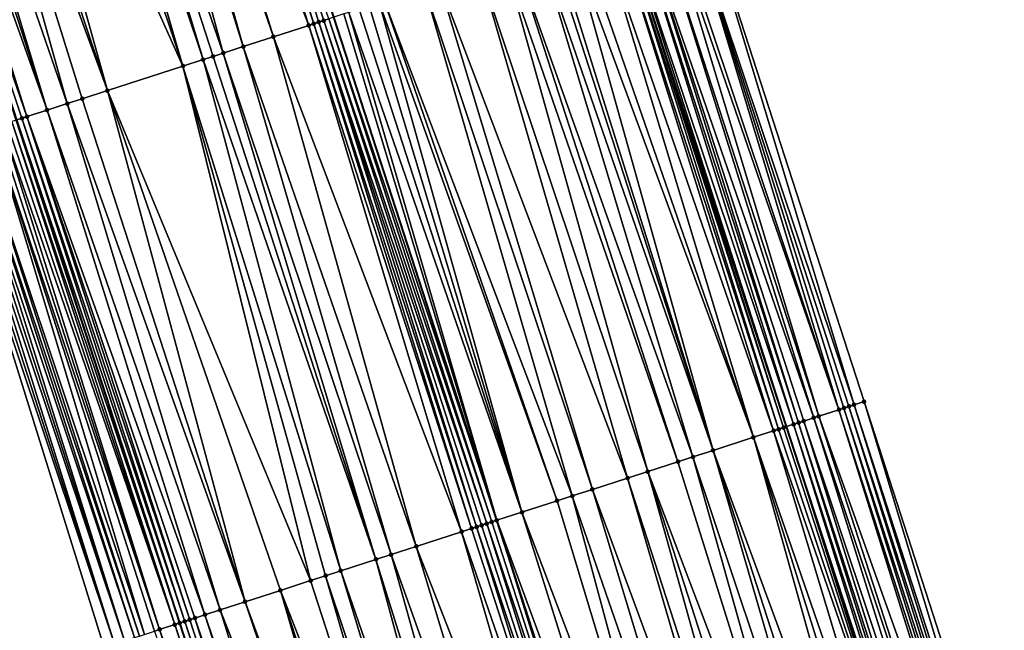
# Model space of a CAD drawing. Header units: feet. Extents: x 2004186 to 2014793, y 836912 to 864902.
# Tile 829 of 974: x 2004625 to 2004662, y 858693 to 858717. Entities that reach past the tile are written whole.
import ezdxf

# ---------------------------------------------------------------- set-up
doc = ezdxf.new("R2010")
doc.units = ezdxf.units.FT
doc.header["$LTSCALE"] = 100
doc.header["$MEASUREMENT"] = 0
for name, color, linetype, lineweight in [('EP_Travel Lane', 5, 'Continuous', 40), ('GPL_Skip Line', 2, 'Continuous', 40), ('Road Shots', 4, 'Continuous', 200), ('Road X-Section', 30, 'Continuous', 13)]:
    doc.layers.add(name, color=color, linetype=linetype, lineweight=lineweight)
doc.layers.add('I-77 SB_MM21-27-Surface-Border', color=7, linetype='Continuous')
doc.layers.add('I-77 SB_MM21-27-Surface-TIN', color=7, linetype='Continuous')

msp = doc.modelspace()

# ---------------------------------------------------------------- linework, layer by layer
at = {"layer": 'EP_Travel Lane'}
for points in [[(2004709.61771611, 858529.906138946, 453.9623807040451), (2004703.471648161, 858548.9372672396, 453.7572828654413), (2004697.325488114, 858567.9686807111, 453.5816978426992), (2004691.179382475, 858586.9999257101, 453.3886868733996), (2004685.033347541, 858606.030951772, 453.1730164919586), (2004678.887321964, 858625.0619488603, 452.954324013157), (2004672.739159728, 858644.0960422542, 452.7560016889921), (2004666.564572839, 858663.1181943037, 452.575067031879), (2004660.390050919, 858682.140146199, 452.3727517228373), (2004654.215562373, 858701.1619952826, 452.1594480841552), (2004648.040919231, 858720.184320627, 451.9970064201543), (2004641.866332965, 858739.2064707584, 451.8158617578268), (2004635.69182761, 858758.228371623, 451.6081030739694), (2004629.517263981, 858777.2504520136, 451.4194967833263), (2004623.342828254, 858796.2721383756, 451.1888358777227), (2004617.196456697, 858815.3040209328, 451.0106820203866), (2004611.05073845, 858834.3353177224, 450.809887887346), (2004604.904946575, 858853.3668425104, 450.6313868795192)], [(2004680.48499716, 858541.5044256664, 453.7725966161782), (2004674.345778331, 858560.5378926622, 453.5791291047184), (2004668.2065859, 858579.5712778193, 453.3771737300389), (2004662.067361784, 858598.6047612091, 453.1853802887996), (2004655.928195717, 858617.6380646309, 452.9749825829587), (2004649.788871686, 858636.6676614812, 452.7713771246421), (2004643.615382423, 858655.6900718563, 452.5810532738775), (2004637.441890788, 858674.7124895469, 452.391521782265), (2004631.268425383, 858693.7348264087, 452.1933727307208), (2004625.094902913, 858712.7573391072, 452.0139840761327), (2004618.921462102, 858731.7796001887, 451.807726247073), (2004612.748018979, 858750.801868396, 451.6022291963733), (2004606.574512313, 858769.8243323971, 451.4176535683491), (2004600.401065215, 858788.8466128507, 451.2134640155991), (2004594.241941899, 858807.8726074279, 451.0178052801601), (2004588.082730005, 858826.8995207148, 450.8157096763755), (2004581.923465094, 858845.9265977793, 450.6296128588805)]]:
    msp.add_polyline3d(points, dxfattribs=at)
at = {"layer": 'GPL_Skip Line'}
msp.add_polyline3d([(2004698.653611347, 858526.3630178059, 454.1734319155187), (2004692.500391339, 858545.3919193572, 453.9763916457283), (2004686.347115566, 858564.4209933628, 453.7972067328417), (2004680.193896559, 858583.4498918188, 453.5998459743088), (2004674.040709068, 858602.47869281, 453.3923940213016), (2004667.887527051, 858621.5074768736, 453.1831894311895), (2004661.734111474, 858640.5363083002, 452.9855262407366), (2004655.575425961, 858659.563413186, 452.7858262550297), (2004649.416711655, 858678.5906070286, 452.595621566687), (2004643.25799972, 858697.6177935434, 452.4046346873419), (2004637.09926841, 858716.6450399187, 452.2200373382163), (2004630.94057194, 858735.672178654, 452.0239504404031), (2004624.781926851, 858754.6991586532, 451.8109200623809), (2004618.623234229, 858773.726285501, 451.613564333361), (2004612.464550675, 858792.7533843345, 451.4132183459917), (2004606.304704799, 858811.7800683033, 451.2086817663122), (2004600.144751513, 858830.8070277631, 451.0318982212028), (2004593.984853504, 858849.8338164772, 450.8384232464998)], dxfattribs=at)
at = {"layer": 'I-77 SB_MM21-27-Surface-Border', "color": 3, "linetype": 'ByBlock', "lineweight": -2}
for points in [[(2004607.305443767, 858854.142167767, 450.4692363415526), (2004612.704133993, 858834.8692839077, 450.6932272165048), (2004618.864052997, 858815.8424303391, 450.880374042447), (2004625.02409527, 858796.815138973, 451.0737429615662), (2004631.75367445, 858777.9726429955, 451.256265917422), (2004638.293041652, 858759.0683452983, 451.4162005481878), (2004644.832429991, 858740.1639822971, 451.5691456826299), (2004650.991186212, 858721.1366589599, 451.7455215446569), (2004657.149925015, 858702.1093894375, 451.9276471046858), (2004663.308614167, 858683.0822733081, 452.1261611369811), (2004669.657585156, 858664.1167430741, 452.3242309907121), (2004675.625982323, 858645.0280724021, 452.5264942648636), (2004681.780788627, 858625.9949378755, 452.7061495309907), (2004687.933923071, 858606.9663009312, 452.9306012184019), (2004693.706398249, 858587.8147877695, 453.1751260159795), (2004699.669277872, 858568.7244813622, 453.3856539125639), (2004705.441837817, 858549.5727060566, 453.6030630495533), (2004711.785404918, 858530.6051886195, 453.7844621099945)], [(2004678.990061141, 858541.0203080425, 453.7058179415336), (2004674.168733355, 858560.4805603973, 453.571379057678), (2004666.112750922, 858578.8934297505, 453.303891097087), (2004659.579012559, 858597.7990193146, 453.0818200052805), (2004653.425856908, 858616.8277218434, 452.8641889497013), (2004646.893223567, 858635.7292243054, 452.6578542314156), (2004640.734521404, 858654.7563806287, 452.4636306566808), (2004634.575778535, 858673.7836627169, 452.2828453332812), (2004628.417070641, 858692.8108367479, 452.0905411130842), (2004622.448609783, 858711.8997041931, 451.9092669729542), (2004616.670476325, 858731.0500167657, 451.7125314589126), (2004610.702076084, 858750.1386969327, 451.5112617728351), (2004605.494637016, 858769.4742340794, 451.363091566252), (2004599.417987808, 858788.5278994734, 451.1640647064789), (2004592.842570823, 858807.4189670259, 450.9650828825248), (2004587.587272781, 858826.7388912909, 450.795730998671), (2004581.807851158, 858845.8891214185, 450.6254984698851)]]:
    msp.add_polyline3d(points, dxfattribs=at)
at = {"layer": 'I-77 SB_MM21-27-Surface-TIN', "color": 128, "linetype": 'ByBlock', "lineweight": -2}
for points in [[(2004630.369749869, 858735.4873485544, 452.0175112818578), (2004629.989189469, 858735.3641666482, 452.0172917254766), (2004636.338150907, 858716.3986659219, 452.2185114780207)], [(2004630.369749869, 858735.4873485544, 452.0175112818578), (2004636.718716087, 858716.521833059, 452.2171544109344), (2004636.908987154, 858716.5834522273, 452.2202758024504)], [(2004630.369749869, 858735.4873485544, 452.0175112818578), (2004636.528438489, 858716.4602340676, 452.2161867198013), (2004636.718716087, 858716.521833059, 452.2171544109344)], [(2004630.369749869, 858735.4873485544, 452.0175112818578), (2004636.338150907, 858716.3986659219, 452.2185114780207), (2004636.528438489, 858716.4602340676, 452.2161867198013)], [(2004628.847554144, 858734.9944792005, 452.0015048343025), (2004628.27674252, 858734.8096168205, 451.9916200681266), (2004634.815952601, 858715.9058045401, 452.2033567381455)], [(2004629.989189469, 858735.3641666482, 452.0172917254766), (2004628.847554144, 858734.9944792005, 452.0015048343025), (2004636.147870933, 858716.3370742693, 452.218327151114)], [(2004628.847554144, 858734.9944792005, 452.0015048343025), (2004634.815952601, 858715.9058045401, 452.2033567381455), (2004636.147870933, 858716.3370742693, 452.218327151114)], [(2004629.989189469, 858735.3641666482, 452.0172917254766), (2004636.147870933, 858716.3370742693, 452.218327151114), (2004636.338150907, 858716.3986659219, 452.2185114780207)], [(2004627.705922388, 858734.6247807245, 451.9845408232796), (2004626.374037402, 858734.1934079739, 451.958573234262), (2004632.913255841, 858715.289569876, 452.1675550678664)], [(2004628.27674252, 858734.8096168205, 451.9916200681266), (2004627.705922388, 858734.6247807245, 451.9845408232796), (2004633.67433335, 858715.5360674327, 452.1822697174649)], [(2004627.705922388, 858734.6247807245, 451.9845408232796), (2004632.913255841, 858715.289569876, 452.1675550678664), (2004633.67433335, 858715.5360674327, 452.1822697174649)], [(2004628.27674252, 858734.8096168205, 451.9916200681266), (2004633.67433335, 858715.5360674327, 452.1822697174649), (2004634.815952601, 858715.9058045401, 452.2033567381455)], [(2004625.803211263, 858734.0085904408, 451.9534754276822), (2004625.042120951, 858733.7621324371, 451.942982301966), (2004631.391074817, 858714.7966551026, 452.1467012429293)], [(2004626.374037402, 858734.1934079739, 451.958573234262), (2004625.803211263, 858734.0085904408, 451.9534754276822), (2004632.152164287, 858715.0431157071, 452.1574716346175)], [(2004625.803211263, 858734.0085904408, 451.9534754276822), (2004631.391074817, 858714.7966551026, 452.1467012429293), (2004632.152164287, 858715.0431157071, 452.1574716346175)], [(2004626.374037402, 858734.1934079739, 451.958573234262), (2004632.532706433, 858715.1663540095, 452.1637107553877), (2004632.913255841, 858715.289569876, 452.1675550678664)], [(2004626.374037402, 858734.1934079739, 451.958573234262), (2004632.152164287, 858715.0431157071, 452.1574716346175), (2004632.532706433, 858715.1663540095, 452.1637107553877)], [(2004625.042120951, 858733.7621324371, 451.942982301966), (2004623.139430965, 858733.1458768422, 451.9049455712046), (2004631.391074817, 858714.7966551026, 452.1467012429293)], [(2004623.139430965, 858733.1458768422, 451.9049455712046), (2004622.188069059, 858732.8378012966, 451.8915045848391), (2004628.537002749, 858713.8723862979, 452.1018786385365)], [(2004623.139430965, 858733.1458768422, 451.9049455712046), (2004628.537002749, 858713.8723862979, 452.1018786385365), (2004631.391074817, 858714.7966551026, 452.1467012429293)], [(2004622.188069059, 858732.8378012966, 451.8915045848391), (2004621.617266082, 858732.6529122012, 451.8787681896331), (2004628.537002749, 858713.8723862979, 452.1018786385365)], [(2004621.617266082, 858732.6529122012, 451.8787681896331), (2004620.475622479, 858732.2832503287, 451.8657111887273), (2004627.014818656, 858713.3794810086, 452.082037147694)], [(2004621.617266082, 858732.6529122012, 451.8787681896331), (2004627.585644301, 858713.5643000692, 452.087297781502), (2004628.537002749, 858713.8723862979, 452.1018786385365)], [(2004621.617266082, 858732.6529122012, 451.8787681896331), (2004627.014818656, 858713.3794810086, 452.082037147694), (2004627.585644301, 858713.5643000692, 452.087297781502)], [(2004620.095087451, 858732.1599900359, 451.8571246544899), (2004619.524307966, 858731.975028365, 451.8366415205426), (2004626.253734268, 858713.1330046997, 452.0695905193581)], [(2004620.475622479, 858732.2832503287, 451.8657111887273), (2004620.095087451, 858732.1599900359, 451.8571246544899), (2004626.253734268, 858713.1330046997, 452.0695905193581)], [(2004620.475622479, 858732.2832503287, 451.8657111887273), (2004626.253734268, 858713.1330046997, 452.0695905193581), (2004627.014818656, 858713.3794810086, 452.082037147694)], [(2004619.524307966, 858731.975028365, 451.8366415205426), (2004618.953549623, 858731.790001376, 451.8091862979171), (2004625.492695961, 858712.8863860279, 452.0419479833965)], [(2004618.953549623, 858731.790001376, 451.8091862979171), (2004625.302448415, 858712.8246941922, 452.0310700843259), (2004625.492695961, 858712.8863860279, 452.0419479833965)], [(2004618.953549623, 858731.790001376, 451.8091862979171), (2004625.112216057, 858712.7629554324, 452.0151834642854), (2004625.302448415, 858712.8246941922, 452.0310700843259)], [(2004619.524307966, 858731.975028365, 451.8366415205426), (2004625.492695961, 858712.8863860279, 452.0419479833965), (2004626.253734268, 858713.1330046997, 452.0695905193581)], [(2004650.420209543, 858720.9523064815, 451.7900640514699), (2004649.849242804, 858720.7679233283, 451.8313323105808), (2004656.198371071, 858701.8019071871, 451.9775351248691)], [(2004650.991186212, 858721.1366589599, 451.7455215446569), (2004650.420209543, 858720.9523064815, 451.7900640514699), (2004656.769272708, 858701.9864914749, 451.9577359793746)], [(2004650.420209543, 858720.9523064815, 451.7900640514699), (2004656.578972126, 858701.9249634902, 451.9643475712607), (2004656.769272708, 858701.9864914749, 451.9577359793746)], [(2004650.420209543, 858720.9523064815, 451.7900640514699), (2004656.388692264, 858701.8633714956, 451.9641266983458), (2004656.578972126, 858701.9249634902, 451.9643475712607)], [(2004650.420209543, 858720.9523064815, 451.7900640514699), (2004656.198371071, 858701.8019071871, 451.9775351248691), (2004656.388692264, 858701.8633714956, 451.9641266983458)], [(2004650.991186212, 858721.1366589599, 451.7455215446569), (2004656.769272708, 858701.9864914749, 451.9577359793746), (2004657.149925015, 858702.1093894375, 451.9276471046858)], [(2004649.278222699, 858720.5837050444, 451.8901987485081), (2004648.707209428, 858720.3994656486, 451.9468117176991), (2004655.24673177, 858701.494688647, 452.0555716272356)], [(2004649.658911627, 858720.7064898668, 451.8480332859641), (2004649.278222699, 858720.5837050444, 451.8901987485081), (2004655.437068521, 858701.5561048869, 452.0370323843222)], [(2004649.278222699, 858720.5837050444, 451.8901987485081), (2004655.24673177, 858701.494688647, 452.0555716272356), (2004655.437068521, 858701.5561048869, 452.0370323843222)], [(2004649.849242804, 858720.7679233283, 451.8313323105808), (2004649.658911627, 858720.7064898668, 451.8480332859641), (2004656.198371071, 858701.8019071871, 451.9775351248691)], [(2004649.658911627, 858720.7064898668, 451.8480332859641), (2004655.437068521, 858701.5561048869, 452.0370323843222), (2004656.198371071, 858701.8019071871, 451.9775351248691)], [(2004647.94590887, 858720.1536571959, 452.0056521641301), (2004647.755589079, 858720.0921885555, 452.0185981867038), (2004653.914392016, 858701.0647208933, 452.1795745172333)], [(2004647.94590887, 858720.1536571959, 452.0056521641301), (2004654.104702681, 858701.1262177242, 452.1696375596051), (2004648.040919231, 858720.184320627, 451.9970064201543)], [(2004647.94590887, 858720.1536571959, 452.0056521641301), (2004653.914392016, 858701.0647208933, 452.1795745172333), (2004654.104702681, 858701.1262177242, 452.1696375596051)], [(2004648.136241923, 858720.2150848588, 451.9883322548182), (2004648.040919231, 858720.184320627, 451.9970064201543), (2004654.215562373, 858701.1619952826, 452.1594480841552)], [(2004654.104702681, 858701.1262177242, 452.1696375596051), (2004654.215562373, 858701.1619952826, 452.1594480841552), (2004648.040919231, 858720.184320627, 451.9970064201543)], [(2004648.516880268, 858720.3380259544, 451.9628474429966), (2004648.136241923, 858720.2150848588, 451.9883322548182), (2004654.485369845, 858701.2490697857, 452.1346492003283)], [(2004648.136241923, 858720.2150848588, 451.9883322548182), (2004654.215562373, 858701.1619952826, 452.1594480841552), (2004654.485369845, 858701.2490697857, 452.1346492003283)], [(2004648.707209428, 858720.3994656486, 451.9468117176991), (2004648.516880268, 858720.3380259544, 451.9628474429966), (2004654.675691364, 858701.3105330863, 452.1211332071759)], [(2004648.516880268, 858720.3380259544, 451.9628474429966), (2004654.485369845, 858701.2490697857, 452.1346492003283), (2004654.675691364, 858701.3105330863, 452.1211332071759)], [(2004648.707209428, 858720.3994656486, 451.9468117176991), (2004654.86602881, 858701.3719471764, 452.1023644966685), (2004655.24673177, 858701.494688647, 452.0555716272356)], [(2004648.707209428, 858720.3994656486, 451.9468117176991), (2004654.675691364, 858701.3105330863, 452.1211332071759), (2004654.86602881, 858701.3719471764, 452.1023644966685)], [(2004647.184686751, 858719.907606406, 452.0386255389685), (2004646.423506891, 858719.6614250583, 452.0576631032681), (2004652.962897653, 858700.757054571, 452.2098146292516)], [(2004647.755589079, 858720.0921885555, 452.0185981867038), (2004647.184686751, 858719.907606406, 452.0386255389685), (2004653.724088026, 858701.0032034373, 452.1873099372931)], [(2004647.184686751, 858719.907606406, 452.0386255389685), (2004652.962897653, 858700.757054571, 452.2098146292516), (2004653.724088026, 858701.0032034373, 452.1873099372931)], [(2004647.755589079, 858720.0921885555, 452.0185981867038), (2004653.724088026, 858701.0032034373, 452.1873099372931), (2004653.914392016, 858701.0647208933, 452.1795745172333)], [(2004646.042927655, 858719.538301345, 452.0636552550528), (2004645.472044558, 858719.3536597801, 452.0773405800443), (2004651.440543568, 858700.2646744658, 452.2460315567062)], [(2004646.423506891, 858719.6614250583, 452.0576631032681), (2004646.042927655, 858719.538301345, 452.0636552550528), (2004652.962897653, 858700.757054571, 452.2098146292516)], [(2004646.042927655, 858719.538301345, 452.0636552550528), (2004651.440543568, 858700.2646744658, 452.2460315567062), (2004652.962897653, 858700.757054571, 452.2098146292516)], [(2004644.901183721, 858719.1689494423, 452.0836850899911), (2004643.949720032, 858718.8611883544, 452.1038098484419), (2004650.679358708, 858700.0185085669, 452.2667182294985)], [(2004645.281759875, 858719.2920826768, 452.0787092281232), (2004644.901183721, 858719.1689494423, 452.0836850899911), (2004651.440543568, 858700.2646744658, 452.2460315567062)], [(2004644.901183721, 858719.1689494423, 452.0836850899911), (2004650.679358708, 858700.0185085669, 452.2667182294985), (2004651.440543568, 858700.2646744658, 452.2460315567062)], [(2004645.472044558, 858719.3536597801, 452.0773405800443), (2004645.281759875, 858719.2920826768, 452.0787092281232), (2004651.440543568, 858700.2646744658, 452.2460315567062)], [(2004643.56914622, 858718.7380478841, 452.108013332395), (2004642.617708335, 858718.4302070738, 452.1196285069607), (2004648.966744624, 858699.4644751, 452.296163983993)], [(2004643.949720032, 858718.8611883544, 452.1038098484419), (2004643.56914622, 858718.7380478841, 452.108013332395), (2004650.108484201, 858699.8338404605, 452.2775705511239)], [(2004643.56914622, 858718.7380478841, 452.108013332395), (2004648.966744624, 858699.4644751, 452.296163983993), (2004650.108484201, 858699.8338404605, 452.2775705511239)], [(2004643.949720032, 858718.8611883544, 452.1038098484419), (2004650.108484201, 858699.8338404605, 452.2775705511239), (2004650.679358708, 858700.0185085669, 452.2667182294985)], [(2004642.617708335, 858718.4302070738, 452.1196285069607), (2004641.095373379, 858717.9377678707, 452.1495372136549), (2004648.205598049, 858699.2181909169, 452.3042249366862)], [(2004642.617708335, 858718.4302070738, 452.1196285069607), (2004648.205598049, 858699.2181909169, 452.3042249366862), (2004648.966744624, 858699.4644751, 452.296163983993)], [(2004641.095373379, 858717.9377678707, 452.1495372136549), (2004640.524508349, 858717.7530704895, 452.1572646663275), (2004646.873577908, 858698.7872357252, 452.3228284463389)], [(2004641.095373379, 858717.9377678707, 452.1495372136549), (2004646.873577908, 858698.7872357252, 452.3228284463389), (2004648.205598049, 858699.2181909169, 452.3042249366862)], [(2004640.524508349, 858717.7530704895, 452.1572646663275), (2004639.002157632, 858717.2606799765, 452.1923705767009), (2004646.112412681, 858698.5410091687, 452.3370404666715)], [(2004640.524508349, 858717.7530704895, 452.1572646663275), (2004646.112412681, 858698.5410091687, 452.3370404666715), (2004646.873577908, 858698.7872357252, 452.3228284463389)], [(2004638.811870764, 858717.1991096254, 452.194459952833), (2004638.431286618, 858717.0760010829, 452.202071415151), (2004644.209464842, 858697.9255502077, 452.3840376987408)], [(2004639.002157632, 858717.2606799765, 452.1923705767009), (2004638.811870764, 858717.1991096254, 452.194459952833), (2004645.541519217, 858698.3563996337, 452.3541447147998)], [(2004638.811870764, 858717.1991096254, 452.194459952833), (2004644.209464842, 858697.9255502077, 452.3840376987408), (2004645.541519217, 858698.3563996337, 452.3541447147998)], [(2004639.002157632, 858717.2606799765, 452.1923705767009), (2004645.541519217, 858698.3563996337, 452.3541447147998), (2004646.112412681, 858698.5410091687, 452.3370404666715)], [(2004637.479847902, 858716.7681628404, 452.2139606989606), (2004637.09926841, 858716.6450399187, 452.2200373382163), (2004643.25799972, 858697.6177935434, 452.4046346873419)], [(2004637.670133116, 858716.8297383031, 452.2124169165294), (2004637.479847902, 858716.7681628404, 452.2139606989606), (2004643.25799972, 858697.6177935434, 452.4046346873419)], [(2004638.050716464, 858716.9528493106, 452.2050685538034), (2004637.670133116, 858716.8297383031, 452.2124169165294), (2004644.209464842, 858697.9255502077, 452.3840376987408)], [(2004637.670133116, 858716.8297383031, 452.2124169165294), (2004643.25799972, 858697.6177935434, 452.4046346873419), (2004644.209464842, 858697.9255502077, 452.3840376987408)], [(2004638.431286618, 858717.0760010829, 452.202071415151), (2004638.050716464, 858716.9528493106, 452.2050685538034), (2004644.209464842, 858697.9255502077, 452.3840376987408)], [(2004636.338150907, 858716.3986659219, 452.2185114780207), (2004636.147870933, 858716.3370742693, 452.218327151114), (2004642.306598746, 858697.3098386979, 452.4040777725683)], [(2004636.528438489, 858716.4602340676, 452.2161867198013), (2004636.338150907, 858716.3986659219, 452.2185114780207), (2004642.4968832, 858697.3714165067, 452.402784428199)], [(2004636.338150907, 858716.3986659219, 452.2185114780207), (2004642.306598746, 858697.3098386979, 452.4040777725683), (2004642.4968832, 858697.3714165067, 452.402784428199)], [(2004636.718716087, 858716.521833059, 452.2171544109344), (2004636.528438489, 858716.4602340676, 452.2161867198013), (2004642.87745753, 858697.4945553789, 452.3984102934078)], [(2004636.528438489, 858716.4602340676, 452.2161867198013), (2004642.687176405, 858697.4329672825, 452.3986055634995), (2004642.87745753, 858697.4945553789, 452.3984102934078)], [(2004636.528438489, 858716.4602340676, 452.2161867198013), (2004642.4968832, 858697.3714165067, 452.402784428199), (2004642.687176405, 858697.4329672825, 452.3986055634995)], [(2004636.908987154, 858716.5834522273, 452.2202758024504), (2004636.718716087, 858716.521833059, 452.2171544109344), (2004643.067720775, 858697.5561987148, 452.4041113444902)], [(2004636.718716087, 858716.521833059, 452.2171544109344), (2004642.87745753, 858697.4945553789, 452.3984102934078), (2004643.067720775, 858697.5561987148, 452.4041113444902)], [(2004636.908987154, 858716.5834522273, 452.2202758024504), (2004643.25799972, 858697.6177935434, 452.4046346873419), (2004637.09926841, 858716.6450399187, 452.2200373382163)], [(2004636.908987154, 858716.5834522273, 452.2202758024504), (2004643.067720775, 858697.5561987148, 452.4041113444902), (2004643.25799972, 858697.6177935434, 452.4046346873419)], [(2004636.147870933, 858716.3370742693, 452.218327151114), (2004634.815952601, 858715.9058045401, 452.2033567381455), (2004641.926043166, 858697.1866419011, 452.4022690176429)], [(2004636.147870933, 858716.3370742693, 452.218327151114), (2004641.926043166, 858697.1866419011, 452.4022690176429), (2004642.306598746, 858697.3098386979, 452.4040777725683)], [(2004634.815952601, 858715.9058045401, 452.2033567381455), (2004633.67433335, 858715.5360674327, 452.1822697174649), (2004640.213597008, 858696.6320896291, 452.3763373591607)], [(2004634.815952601, 858715.9058045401, 452.2033567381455), (2004640.213597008, 858696.6320896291, 452.3763373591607), (2004641.926043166, 858697.1866419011, 452.4022690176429)], [(2004632.913255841, 858715.289569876, 452.1675550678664), (2004632.532706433, 858715.1663540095, 452.1637107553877), (2004638.691419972, 858696.1391625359, 452.3541686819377)], [(2004633.67433335, 858715.5360674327, 452.1822697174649), (2004632.913255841, 858715.289569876, 452.1675550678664), (2004639.262243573, 858696.3239879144, 452.3601036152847)], [(2004632.913255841, 858715.289569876, 452.1675550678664), (2004638.691419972, 858696.1391625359, 452.3541686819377), (2004639.262243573, 858696.3239879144, 452.3601036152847)], [(2004633.67433335, 858715.5360674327, 452.1822697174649), (2004639.262243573, 858696.3239879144, 452.3601036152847), (2004640.213597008, 858696.6320896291, 452.3763373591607)], [(2004632.152164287, 858715.0431157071, 452.1574716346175), (2004631.391074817, 858714.7966551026, 452.1467012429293), (2004637.359519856, 858695.7078365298, 452.3331913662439)], [(2004632.532706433, 858715.1663540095, 452.1637107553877), (2004632.152164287, 858715.0431157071, 452.1574716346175), (2004638.691419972, 858696.1391625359, 452.3541686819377)], [(2004632.152164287, 858715.0431157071, 452.1574716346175), (2004637.359519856, 858695.7078365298, 452.3331913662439), (2004638.691419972, 858696.1391625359, 452.3541686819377)], [(2004631.391074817, 858714.7966551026, 452.1467012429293), (2004628.537002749, 858713.8723862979, 452.1018786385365), (2004636.21790235, 858695.338094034, 452.311529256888)], [(2004631.391074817, 858714.7966551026, 452.1467012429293), (2004636.788714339, 858695.5229552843, 452.3212931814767), (2004637.359519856, 858695.7078365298, 452.3331913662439)], [(2004631.391074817, 858714.7966551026, 452.1467012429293), (2004636.21790235, 858695.338094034, 452.311529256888), (2004636.788714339, 858695.5229552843, 452.3212931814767)], [(2004628.537002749, 858713.8723862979, 452.1018786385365), (2004627.585644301, 858713.5643000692, 452.087297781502), (2004633.74438846, 858694.5370139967, 452.2676585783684)], [(2004628.537002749, 858713.8723862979, 452.1018786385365), (2004635.076288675, 858694.9683396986, 452.2886034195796), (2004636.21790235, 858695.338094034, 452.311529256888)], [(2004628.537002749, 858713.8723862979, 452.1018786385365), (2004633.74438846, 858694.5370139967, 452.2676585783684), (2004635.076288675, 858694.9683396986, 452.2886034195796)], [(2004627.585644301, 858713.5643000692, 452.087297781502), (2004627.014818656, 858713.3794810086, 452.082037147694), (2004633.74438846, 858694.5370139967, 452.2676585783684)], [(2004626.253734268, 858713.1330046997, 452.0695905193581), (2004625.492695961, 858712.8863860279, 452.0419479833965), (2004632.222222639, 858694.0440522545, 452.2417914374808)], [(2004627.014818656, 858713.3794810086, 452.082037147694), (2004626.253734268, 858713.1330046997, 452.0695905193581), (2004632.793018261, 858694.2289640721, 452.2569528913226)], [(2004626.253734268, 858713.1330046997, 452.0695905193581), (2004632.222222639, 858694.0440522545, 452.2417914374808), (2004632.793018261, 858694.2289640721, 452.2569528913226)], [(2004627.014818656, 858713.3794810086, 452.082037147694), (2004632.793018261, 858694.2289640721, 452.2569528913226), (2004633.74438846, 858694.5370139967, 452.2676585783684)], [(2004624.921975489, 858712.7012420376, 452.0020043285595), (2004624.731708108, 858712.6396114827, 451.9976675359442), (2004631.080718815, 858693.6739585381, 452.1826399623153)], [(2004624.921975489, 858712.7012420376, 452.0020043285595), (2004631.268425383, 858693.7348264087, 452.1933727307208), (2004625.094902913, 858712.7573391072, 452.0139840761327)], [(2004624.921975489, 858712.7012420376, 452.0020043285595), (2004631.080718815, 858693.6739585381, 452.1826399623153), (2004631.268425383, 858693.7348264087, 452.1933727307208)], [(2004625.112216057, 858712.7629554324, 452.0151834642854), (2004625.094902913, 858712.7573391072, 452.0139840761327), (2004631.270966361, 858693.7356503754, 452.193518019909)], [(2004631.270966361, 858693.7356503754, 452.193518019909), (2004625.094902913, 858712.7573391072, 452.0139840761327), (2004631.268425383, 858693.7348264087, 452.1933727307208)], [(2004625.302448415, 858712.8246941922, 452.0310700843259), (2004625.112216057, 858712.7629554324, 452.0151834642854), (2004631.461193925, 858693.7974039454, 452.2109854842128)], [(2004625.112216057, 858712.7629554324, 452.0151834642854), (2004631.270966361, 858693.7356503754, 452.193518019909), (2004631.461193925, 858693.7974039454, 452.2109854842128)], [(2004625.492695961, 858712.8863860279, 452.0419479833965), (2004625.302448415, 858712.8246941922, 452.0310700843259), (2004631.651439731, 858693.8591011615, 452.222437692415)], [(2004625.302448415, 858712.8246941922, 452.0310700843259), (2004631.461193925, 858693.7974039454, 452.2109854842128), (2004631.651439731, 858693.8591011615, 452.222437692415)], [(2004625.492695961, 858712.8863860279, 452.0419479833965), (2004631.841706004, 858693.9207351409, 452.2271400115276), (2004632.222222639, 858694.0440522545, 452.2417914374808)], [(2004625.492695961, 858712.8863860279, 452.0419479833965), (2004631.651439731, 858693.8591011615, 452.222437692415), (2004631.841706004, 858693.9207351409, 452.2271400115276)], [(2004624.160914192, 858712.454694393, 451.9819432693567), (2004623.590185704, 858712.2695751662, 451.9446428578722), (2004629.93917473, 858693.3039892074, 452.1367654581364)], [(2004624.351162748, 858712.5163831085, 451.9924881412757), (2004624.160914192, 858712.454694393, 451.9819432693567), (2004630.509894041, 858693.4891367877, 452.177092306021)], [(2004624.160914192, 858712.454694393, 451.9819432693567), (2004630.319650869, 858693.4274314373, 452.1647718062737), (2004630.509894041, 858693.4891367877, 452.177092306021)], [(2004624.160914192, 858712.454694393, 451.9819432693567), (2004629.93917473, 858693.3039892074, 452.1367654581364), (2004630.319650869, 858693.4274314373, 452.1647718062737)], [(2004624.541428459, 858712.5780188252, 451.9973758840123), (2004624.351162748, 858712.5163831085, 451.9924881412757), (2004630.509894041, 858693.4891367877, 452.177092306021)], [(2004624.731708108, 858712.6396114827, 451.9976675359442), (2004624.541428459, 858712.5780188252, 451.9973758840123), (2004631.080718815, 858693.6739585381, 452.1826399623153)], [(2004624.541428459, 858712.5780188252, 451.9973758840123), (2004630.509894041, 858693.4891367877, 452.177092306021), (2004631.080718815, 858693.6739585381, 452.1826399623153)], [(2004622.638865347, 858711.9613712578, 451.9175008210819), (2004622.448609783, 858711.8997041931, 451.9092669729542), (2004628.797583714, 858692.934164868, 452.1063673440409)], [(2004622.829132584, 858712.0230022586, 451.9218852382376), (2004622.638865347, 858711.9613712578, 451.9175008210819), (2004628.797583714, 858692.934164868, 452.1063673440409)], [(2004623.019406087, 858712.0846139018, 451.9242033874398), (2004622.829132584, 858712.0230022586, 451.9218852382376), (2004629.178139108, 858693.057362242, 452.108237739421)], [(2004622.829132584, 858712.0230022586, 451.9218852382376), (2004628.797583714, 858692.934164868, 452.1063673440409), (2004629.178139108, 858693.057362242, 452.108237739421)], [(2004623.209673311, 858712.1462449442, 451.9285921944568), (2004623.019406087, 858712.0846139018, 451.9242033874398), (2004629.178139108, 858693.057362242, 452.108237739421)], [(2004623.399933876, 858712.2078965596, 451.9351770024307), (2004623.209673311, 858712.1462449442, 451.9285921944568), (2004629.558668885, 858693.1806387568, 452.1185556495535)], [(2004623.209673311, 858712.1462449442, 451.9285921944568), (2004629.178139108, 858693.057362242, 452.108237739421), (2004629.558668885, 858693.1806387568, 452.1185556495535)], [(2004623.590185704, 858712.2695751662, 451.9446428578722), (2004623.399933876, 858712.2078965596, 451.9351770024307), (2004629.748925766, 858693.2423017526, 452.1263551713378)], [(2004623.399933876, 858712.2078965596, 451.9351770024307), (2004629.558668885, 858693.1806387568, 452.1185556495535), (2004629.748925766, 858693.2423017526, 452.1263551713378)], [(2004623.590185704, 858712.2695751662, 451.9446428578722), (2004629.748925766, 858693.2423017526, 452.1263551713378), (2004629.93917473, 858693.3039892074, 452.1367654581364)], [(2004622.448609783, 858711.8997041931, 451.9092669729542), (2004628.417070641, 858692.8108367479, 452.0905411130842), (2004628.797583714, 858692.934164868, 452.1063673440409)], [(2004656.388692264, 858701.8633714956, 451.9641266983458), (2004656.198371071, 858701.8019071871, 451.9775351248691), (2004662.357029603, 858682.7748856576, 452.1861457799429)], [(2004656.578972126, 858701.9249634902, 451.9643475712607), (2004656.388692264, 858701.8633714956, 451.9641266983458), (2004662.547362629, 858682.8363134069, 452.1688352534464)], [(2004656.388692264, 858701.8633714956, 451.9641266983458), (2004662.357029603, 858682.7748856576, 452.1861457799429), (2004662.547362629, 858682.8363134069, 452.1688352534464)], [(2004656.769272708, 858701.9864914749, 451.9577359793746), (2004656.578972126, 858701.9249634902, 451.9643475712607), (2004662.737647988, 858682.897888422, 452.1672438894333)], [(2004656.578972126, 858701.9249634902, 451.9643475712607), (2004662.547362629, 858682.8363134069, 452.1688352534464), (2004662.737647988, 858682.897888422, 452.1672438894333)], [(2004657.149925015, 858702.1093894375, 451.9276471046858), (2004656.769272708, 858701.9864914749, 451.9577359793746), (2004662.927962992, 858682.9593718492, 452.1558764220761)], [(2004656.769272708, 858701.9864914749, 451.9577359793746), (2004662.737647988, 858682.897888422, 452.1672438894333), (2004662.927962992, 858682.9593718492, 452.1558764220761)], [(2004657.149925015, 858702.1093894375, 451.9276471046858), (2004662.927962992, 858682.9593718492, 452.1558764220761), (2004663.308614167, 858683.0822733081, 452.1261611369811)], [(2004655.24673177, 858701.494688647, 452.0555716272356), (2004654.86602881, 858701.3719471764, 452.1023644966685), (2004661.215029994, 858682.4063236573, 452.2904889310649)], [(2004655.437068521, 858701.5561048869, 452.0370323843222), (2004655.24673177, 858701.494688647, 452.0555716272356), (2004661.595713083, 858682.5291265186, 452.2502493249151)], [(2004655.24673177, 858701.494688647, 452.0555716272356), (2004661.215029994, 858682.4063236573, 452.2904889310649), (2004661.595713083, 858682.5291265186, 452.2502493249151)], [(2004656.198371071, 858701.8019071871, 451.9775351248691), (2004655.437068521, 858701.5561048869, 452.0370323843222), (2004662.166703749, 858682.7134357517, 452.201091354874)], [(2004655.437068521, 858701.5561048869, 452.0370323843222), (2004661.595713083, 858682.5291265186, 452.2502493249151), (2004662.166703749, 858682.7134357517, 452.201091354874)], [(2004656.198371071, 858701.8019071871, 451.9775351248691), (2004662.166703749, 858682.7134357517, 452.201091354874), (2004662.357029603, 858682.7748856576, 452.1861457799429)], [(2004654.104702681, 858701.1262177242, 452.1696375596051), (2004653.914392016, 858701.0647208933, 452.1795745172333), (2004660.263331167, 858682.0992890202, 452.3881543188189)], [(2004654.104702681, 858701.1262177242, 452.1696375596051), (2004660.263331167, 858682.0992890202, 452.3881543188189), (2004654.215562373, 858701.1619952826, 452.1594480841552)], [(2004654.485369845, 858701.2490697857, 452.1346492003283), (2004654.215562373, 858701.1619952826, 452.1594480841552), (2004660.453681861, 858682.1606621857, 452.3650174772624)], [(2004660.263331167, 858682.0992890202, 452.3881543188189), (2004660.390050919, 858682.140146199, 452.3727517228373), (2004654.215562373, 858701.1619952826, 452.1594480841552)], [(2004660.453681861, 858682.1606621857, 452.3650174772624), (2004654.215562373, 858701.1619952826, 452.1594480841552), (2004660.390050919, 858682.140146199, 452.3727517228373)], [(2004654.675691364, 858701.3105330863, 452.1211332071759), (2004654.485369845, 858701.2490697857, 452.1346492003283), (2004660.644043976, 858682.2220000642, 452.3381141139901)], [(2004654.485369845, 858701.2490697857, 452.1346492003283), (2004660.453681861, 858682.1606621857, 452.3650174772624), (2004660.644043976, 858682.2220000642, 452.3381141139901)], [(2004654.86602881, 858701.3719471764, 452.1023644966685), (2004654.675691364, 858701.3105330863, 452.1211332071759), (2004660.834386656, 858682.2833979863, 452.3176197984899)], [(2004654.675691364, 858701.3105330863, 452.1211332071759), (2004660.644043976, 858682.2220000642, 452.3381141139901), (2004660.834386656, 858682.2833979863, 452.3176197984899)], [(2004654.86602881, 858701.3719471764, 452.1023644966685), (2004660.834386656, 858682.2833979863, 452.3176197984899), (2004661.215029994, 858682.4063236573, 452.2904889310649)], [(2004652.962897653, 858700.757054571, 452.2098146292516), (2004651.440543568, 858700.2646744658, 452.2460315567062), (2004658.360362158, 858681.4838954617, 452.4421306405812)], [(2004653.724088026, 858701.0032034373, 452.1873099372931), (2004652.962897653, 858700.757054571, 452.2098146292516), (2004659.502119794, 858681.8532050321, 452.4175833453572)], [(2004652.962897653, 858700.757054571, 452.2098146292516), (2004658.931240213, 858681.6685526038, 452.4301085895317), (2004659.502119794, 858681.8532050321, 452.4175833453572)], [(2004652.962897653, 858700.757054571, 452.2098146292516), (2004658.360362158, 858681.4838954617, 452.4421306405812), (2004658.931240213, 858681.6685526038, 452.4301085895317)], [(2004653.914392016, 858701.0647208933, 452.1795745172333), (2004653.724088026, 858701.0032034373, 452.1873099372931), (2004660.263331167, 858682.0992890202, 452.3881543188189)], [(2004653.724088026, 858701.0032034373, 452.1873099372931), (2004659.502119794, 858681.8532050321, 452.4175833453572), (2004660.263331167, 858682.0992890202, 452.3881543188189)], [(2004650.679358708, 858700.0185085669, 452.2667182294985), (2004650.108484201, 858699.8338404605, 452.2775705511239), (2004656.076865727, 858680.7452181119, 452.4850120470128)], [(2004651.440543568, 858700.2646744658, 452.2460315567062), (2004650.679358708, 858700.0185085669, 452.2667182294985), (2004657.028324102, 858681.0529956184, 452.4666407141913)], [(2004650.679358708, 858700.0185085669, 452.2667182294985), (2004656.076865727, 858680.7452181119, 452.4850120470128), (2004657.028324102, 858681.0529956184, 452.4666407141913)], [(2004651.440543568, 858700.2646744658, 452.2460315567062), (2004657.599195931, 858681.2376719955, 452.4566717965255), (2004658.360362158, 858681.4838954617, 452.4421306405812)], [(2004651.440543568, 858700.2646744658, 452.2460315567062), (2004657.028324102, 858681.0529956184, 452.4666407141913), (2004657.599195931, 858681.2376719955, 452.4566717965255)], [(2004650.108484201, 858699.8338404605, 452.2775705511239), (2004648.966744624, 858699.4644751, 452.296163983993), (2004656.076865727, 858680.7452181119, 452.4850120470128)], [(2004648.966744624, 858699.4644751, 452.296163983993), (2004648.205598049, 858699.2181909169, 452.3042249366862), (2004654.364258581, 858680.1911632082, 452.5121678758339)], [(2004648.966744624, 858699.4644751, 452.296163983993), (2004655.125423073, 858680.4373920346, 452.4981989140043), (2004656.076865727, 858680.7452181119, 452.4850120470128)], [(2004648.966744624, 858699.4644751, 452.296163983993), (2004654.364258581, 858680.1911632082, 452.5121678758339), (2004655.125423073, 858680.4373920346, 452.4981989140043)], [(2004648.205598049, 858699.2181909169, 452.3042249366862), (2004646.873577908, 858698.7872357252, 452.3228284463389), (2004653.79338663, 858680.0064872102, 452.5221772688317)], [(2004648.205598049, 858699.2181909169, 452.3042249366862), (2004653.79338663, 858680.0064872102, 452.5221772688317), (2004654.364258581, 858680.1911632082, 452.5121678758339)], [(2004646.112412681, 858698.5410091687, 452.3370404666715), (2004645.541519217, 858698.3563996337, 452.3541447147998), (2004651.319597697, 858679.2062569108, 452.5690052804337)], [(2004646.873577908, 858698.7872357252, 452.3228284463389), (2004646.112412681, 858698.5410091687, 452.3370404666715), (2004652.651644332, 858679.6371302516, 452.5416663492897)], [(2004646.112412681, 858698.5410091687, 452.3370404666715), (2004651.319597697, 858679.2062569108, 452.5690052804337), (2004652.651644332, 858679.6371302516, 452.5416663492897)], [(2004646.873577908, 858698.7872357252, 452.3228284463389), (2004652.651644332, 858679.6371302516, 452.5416663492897), (2004653.79338663, 858680.0064872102, 452.5221772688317)], [(2004645.541519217, 858698.3563996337, 452.3541447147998), (2004644.209464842, 858697.9255502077, 452.3840376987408), (2004651.319597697, 858679.2062569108, 452.5690052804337)], [(2004644.209464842, 858697.9255502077, 452.3840376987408), (2004643.25799972, 858697.6177935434, 452.4046346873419), (2004650.17786235, 858678.8368784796, 452.5862023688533)], [(2004644.209464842, 858697.9255502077, 452.3840376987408), (2004650.17786235, 858678.8368784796, 452.5862023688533), (2004651.319597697, 858679.2062569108, 452.5690052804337)], [(2004642.687176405, 858697.4329672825, 452.3986055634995), (2004642.4968832, 858697.3714165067, 452.402784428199), (2004648.845890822, 858678.4057730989, 452.5887732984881)], [(2004642.87745753, 858697.4945553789, 452.3984102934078), (2004642.687176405, 858697.4329672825, 452.3986055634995), (2004648.845890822, 858678.4057730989, 452.5887732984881)], [(2004643.067720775, 858697.5561987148, 452.4041113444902), (2004642.87745753, 858697.4945553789, 452.3984102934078), (2004649.226423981, 858678.5290391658, 452.5979763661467)], [(2004642.87745753, 858697.4945553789, 452.3984102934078), (2004648.845890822, 858678.4057730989, 452.5887732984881), (2004649.226423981, 858678.5290391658, 452.5979763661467)], [(2004643.067720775, 858697.5561987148, 452.4041113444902), (2004649.226423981, 858678.5290391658, 452.5979763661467), (2004643.25799972, 858697.6177935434, 452.4046346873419)], [(2004649.226423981, 858678.5290391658, 452.5979763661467), (2004649.416711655, 858678.5906070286, 452.595621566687), (2004643.25799972, 858697.6177935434, 452.4046346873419)], [(2004650.17786235, 858678.8368784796, 452.5862023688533), (2004643.25799972, 858697.6177935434, 452.4046346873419), (2004649.416711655, 858678.5906070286, 452.595621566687)], [(2004641.926043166, 858697.1866419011, 452.4022690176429), (2004640.213597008, 858696.6320896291, 452.3763373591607), (2004647.513946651, 858677.9745831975, 452.5823224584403)], [(2004642.306598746, 858697.3098386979, 452.4040777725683), (2004641.926043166, 858697.1866419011, 452.4022690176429), (2004648.46531204, 858678.2826479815, 452.5946152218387)], [(2004641.926043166, 858697.1866419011, 452.4022690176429), (2004647.513946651, 858677.9745831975, 452.5823224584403), (2004648.46531204, 858678.2826479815, 452.5946152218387)], [(2004642.4968832, 858697.3714165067, 452.402784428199), (2004642.306598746, 858697.3098386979, 452.4040777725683), (2004648.46531204, 858678.2826479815, 452.5946152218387)], [(2004642.4968832, 858697.3714165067, 452.402784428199), (2004648.46531204, 858678.2826479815, 452.5946152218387), (2004648.845890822, 858678.4057730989, 452.5887732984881)], [(2004639.262243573, 858696.3239879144, 452.3601036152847), (2004638.691419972, 858696.1391625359, 452.3541686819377), (2004644.659870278, 858677.0503276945, 452.5389169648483)], [(2004640.213597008, 858696.6320896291, 452.3763373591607), (2004639.262243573, 858696.3239879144, 452.3601036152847), (2004645.991770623, 858677.481652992, 452.5598200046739)], [(2004639.262243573, 858696.3239879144, 452.3601036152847), (2004644.659870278, 858677.0503276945, 452.5389169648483), (2004645.991770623, 858677.481652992, 452.5598200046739)], [(2004640.213597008, 858696.6320896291, 452.3763373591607), (2004645.991770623, 858677.481652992, 452.5598200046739), (2004647.513946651, 858677.9745831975, 452.5823224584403)], [(2004638.691419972, 858696.1391625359, 452.3541686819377), (2004637.359519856, 858695.7078365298, 452.3331913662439), (2004643.898785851, 858676.8038515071, 452.52648255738)], [(2004638.691419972, 858696.1391625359, 452.3541686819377), (2004643.898785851, 858676.8038515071, 452.52648255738), (2004644.659870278, 858677.0503276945, 452.5389169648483)], [(2004637.359519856, 858695.7078365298, 452.3331913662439), (2004636.788714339, 858695.5229552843, 452.3212931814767), (2004643.137703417, 858676.5573691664, 452.5133913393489)], [(2004637.359519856, 858695.7078365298, 452.3331913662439), (2004643.137703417, 858676.5573691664, 452.5133913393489), (2004643.898785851, 858676.8038515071, 452.52648255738)], [(2004636.21790235, 858695.338094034, 452.311529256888), (2004635.076288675, 858694.9683396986, 452.2886034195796), (2004642.376621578, 858676.3108849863, 452.5001037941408)], [(2004636.788714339, 858695.5229552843, 452.3212931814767), (2004636.21790235, 858695.338094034, 452.311529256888), (2004642.376621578, 858676.3108849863, 452.5001037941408)], [(2004636.788714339, 858695.5229552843, 452.3212931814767), (2004642.376621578, 858676.3108849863, 452.5001037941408), (2004643.137703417, 858676.5573691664, 452.5133913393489)], [(2004635.076288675, 858694.9683396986, 452.2886034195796), (2004633.74438846, 858694.5370139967, 452.2676585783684), (2004640.664194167, 858675.7562747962, 452.4679882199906)], [(2004635.076288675, 858694.9683396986, 452.2886034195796), (2004641.235004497, 858675.9411411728, 452.4782998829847), (2004642.376621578, 858676.3108849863, 452.5001037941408)], [(2004635.076288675, 858694.9683396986, 452.2886034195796), (2004640.664194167, 858675.7562747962, 452.4679882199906), (2004641.235004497, 858675.9411411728, 452.4782998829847)], [(2004633.74438846, 858694.5370139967, 452.2676585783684), (2004632.793018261, 858694.2289640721, 452.2569528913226), (2004640.093377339, 858675.5714284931, 452.4598192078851)], [(2004633.74438846, 858694.5370139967, 452.2676585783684), (2004640.093377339, 858675.5714284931, 452.4598192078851), (2004640.664194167, 858675.7562747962, 452.4679882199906)], [(2004632.222222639, 858694.0440522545, 452.2417914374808), (2004631.841706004, 858693.9207351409, 452.2271400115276), (2004638.380922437, 858675.0169032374, 452.4367695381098)], [(2004632.793018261, 858694.2289640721, 452.2569528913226), (2004632.222222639, 858694.0440522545, 452.2417914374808), (2004638.761456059, 858675.1401678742, 452.4458199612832)], [(2004632.222222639, 858694.0440522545, 452.2417914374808), (2004638.380922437, 858675.0169032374, 452.4367695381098), (2004638.761456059, 858675.1401678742, 452.4458199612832)], [(2004632.793018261, 858694.2289640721, 452.2569528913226), (2004638.761456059, 858675.1401678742, 452.4458199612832), (2004640.093377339, 858675.5714284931, 452.4598192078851)], [(2004631.080718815, 858693.6739585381, 452.1826399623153), (2004630.509894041, 858693.4891367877, 452.177092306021), (2004637.23942431, 858674.6467919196, 452.3757381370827)], [(2004631.080718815, 858693.6739585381, 452.1826399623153), (2004637.429660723, 858674.7085181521, 452.3902877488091), (2004631.268425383, 858693.7348264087, 452.1933727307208)], [(2004631.080718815, 858693.6739585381, 452.1826399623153), (2004637.23942431, 858674.6467919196, 452.3757381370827), (2004637.429660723, 858674.7085181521, 452.3902877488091)], [(2004631.270966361, 858693.7356503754, 452.193518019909), (2004631.268425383, 858693.7348264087, 452.1933727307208), (2004637.441890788, 858674.7124895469, 452.391521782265)], [(2004637.429660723, 858674.7085181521, 452.3902877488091), (2004637.441890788, 858674.7124895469, 452.391521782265), (2004631.268425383, 858693.7348264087, 452.1933727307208)], [(2004631.461193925, 858693.7974039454, 452.2109854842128), (2004631.270966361, 858693.7356503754, 452.193518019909), (2004637.619883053, 858674.7702878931, 452.4094814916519)], [(2004631.270966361, 858693.7356503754, 452.193518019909), (2004637.441890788, 858674.7124895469, 452.391521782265), (2004637.619883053, 858674.7702878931, 452.4094814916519)], [(2004631.651439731, 858693.8591011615, 452.222437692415), (2004631.461193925, 858693.7974039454, 452.2109854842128), (2004637.810138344, 858674.8319558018, 452.417805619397)], [(2004631.461193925, 858693.7974039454, 452.2109854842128), (2004637.619883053, 858674.7702878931, 452.4094814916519), (2004637.810138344, 858674.8319558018, 452.417805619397)], [(2004631.841706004, 858693.9207351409, 452.2271400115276), (2004631.651439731, 858693.8591011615, 452.222437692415), (2004637.810138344, 858674.8319558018, 452.417805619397)], [(2004631.841706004, 858693.9207351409, 452.2271400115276), (2004637.810138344, 858674.8319558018, 452.417805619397), (2004638.380922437, 858675.0169032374, 452.4367695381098)], [(2004630.509894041, 858693.4891367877, 452.177092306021), (2004630.319650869, 858693.4274314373, 452.1647718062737), (2004636.668600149, 858674.4619682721, 452.3699873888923)], [(2004630.509894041, 858693.4891367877, 452.177092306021), (2004636.668600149, 858674.4619682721, 452.3699873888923), (2004637.23942431, 858674.6467919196, 452.3757381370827)]]:
    msp.add_3dface(points, dxfattribs=at)
at = {"layer": 'Road Shots', "lineweight": 100}
for p in [(2004636.338150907, 858716.3986659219, 452.2185114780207), (2004636.528438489, 858716.4602340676, 452.2161867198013), (2004636.718716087, 858716.521833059, 452.2171544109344), (2004636.147870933, 858716.3370742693, 452.218327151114), (2004634.815952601, 858715.9058045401, 452.2033567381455), (2004632.913255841, 858715.289569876, 452.1675550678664), (2004633.67433335, 858715.5360674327, 452.1822697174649), (2004632.152164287, 858715.0431157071, 452.1574716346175), (2004632.532706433, 858715.1663540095, 452.1637107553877), (2004631.391074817, 858714.7966551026, 452.1467012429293), (2004628.537002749, 858713.8723862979, 452.1018786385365), (2004627.585644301, 858713.5643000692, 452.087297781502), (2004626.253734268, 858713.1330046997, 452.0695905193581), (2004627.014818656, 858713.3794810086, 452.082037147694), (2004625.302448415, 858712.8246941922, 452.0310700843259), (2004625.492695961, 858712.8863860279, 452.0419479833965), (2004656.388692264, 858701.8633714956, 451.9641266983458), (2004656.578972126, 858701.9249634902, 451.9643475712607), (2004656.769272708, 858701.9864914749, 451.9577359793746), (2004657.149925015, 858702.1093894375, 451.9276471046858), (2004655.24673177, 858701.494688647, 452.0555716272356), (2004655.437068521, 858701.5561048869, 452.0370323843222), (2004656.198371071, 858701.8019071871, 451.9775351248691), (2004654.104702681, 858701.1262177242, 452.1696375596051), (2004654.485369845, 858701.2490697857, 452.1346492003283), (2004654.675691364, 858701.3105330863, 452.1211332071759), (2004654.86602881, 858701.3719471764, 452.1023644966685), (2004652.962897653, 858700.757054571, 452.2098146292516), (2004653.724088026, 858701.0032034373, 452.1873099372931), (2004653.914392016, 858701.0647208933, 452.1795745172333), (2004650.679358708, 858700.0185085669, 452.2667182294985), (2004651.440543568, 858700.2646744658, 452.2460315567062), (2004650.108484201, 858699.8338404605, 452.2775705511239), (2004648.966744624, 858699.4644751, 452.296163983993), (2004648.205598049, 858699.2181909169, 452.3042249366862), (2004646.112412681, 858698.5410091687, 452.3370404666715), (2004646.873577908, 858698.7872357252, 452.3228284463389), (2004645.541519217, 858698.3563996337, 452.3541447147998), (2004644.209464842, 858697.9255502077, 452.3840376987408), (2004642.687176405, 858697.4329672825, 452.3986055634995), (2004642.87745753, 858697.4945553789, 452.3984102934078), (2004643.067720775, 858697.5561987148, 452.4041113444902), (2004643.25799972, 858697.6177935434, 452.4046346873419), (2004641.926043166, 858697.1866419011, 452.4022690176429), (2004642.306598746, 858697.3098386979, 452.4040777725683), (2004642.4968832, 858697.3714165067, 452.402784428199), (2004639.262243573, 858696.3239879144, 452.3601036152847), (2004640.213597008, 858696.6320896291, 452.3763373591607), (2004638.691419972, 858696.1391625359, 452.3541686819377), (2004637.359519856, 858695.7078365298, 452.3331913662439), (2004636.21790235, 858695.338094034, 452.311529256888), (2004636.788714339, 858695.5229552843, 452.3212931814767), (2004635.076288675, 858694.9683396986, 452.2886034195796), (2004633.74438846, 858694.5370139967, 452.2676585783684), (2004632.222222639, 858694.0440522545, 452.2417914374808), (2004632.793018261, 858694.2289640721, 452.2569528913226), (2004631.080718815, 858693.6739585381, 452.1826399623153), (2004631.270966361, 858693.7356503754, 452.193518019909), (2004631.461193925, 858693.7974039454, 452.2109854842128), (2004631.651439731, 858693.8591011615, 452.222437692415), (2004631.841706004, 858693.9207351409, 452.2271400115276), (2004630.509894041, 858693.4891367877, 452.177092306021)]:
    msp.add_point(p, dxfattribs=at)
at = {"layer": 'Road X-Section', "extrusion": (0.307934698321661, -0.9513565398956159, 0.009846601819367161), "elevation": -199643.922937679, "flags": 128}
msp.add_lwpolyline([(2171643.145285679, 2417.840696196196), (2171643.345285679, 2417.848930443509), (2171643.545285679, 2417.853315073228), (2171643.745285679, 2417.855633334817), (2171643.945285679, 2417.860022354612), (2171644.145285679, 2417.866607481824), (2171644.345285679, 2417.876073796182), (2171644.945285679, 2417.913376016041), (2171645.145285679, 2417.923921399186), (2171645.345285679, 2417.92880937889), (2171645.545285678, 2417.929101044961), (2171645.74528568, 2417.933438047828), (2171645.945285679, 2417.946617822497), (2171646.145285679, 2417.962505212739), (2171646.345285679, 2417.973383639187), (2171647.145285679, 2418.001027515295), (2171647.945285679, 2418.01347474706), (2171648.545285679, 2418.018735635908), (2171649.545285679, 2418.033317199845), (2171652.545285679, 2418.078141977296), (2171653.345285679, 2418.088912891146), (2171653.745285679, 2418.095152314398), (2171654.145285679, 2418.098996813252), (2171654.945285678, 2418.113712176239), (2171656.145285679, 2418.134800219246), (2171657.545285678, 2418.149771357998), (2171657.745285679, 2418.149955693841), (2171657.945285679, 2418.147630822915), (2171658.145285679, 2418.148598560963), (2171658.345285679, 2418.151720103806), (2171658.545285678, 2418.151481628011), (2171658.945285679, 2418.145404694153), (2171659.145285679, 2418.143860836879), (2171659.545285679, 2418.136512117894), (2171659.945285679, 2418.133514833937), (2171660.345285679, 2418.125903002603), (2171660.545285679, 2418.123813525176), (2171662.145285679, 2418.088705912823), (2171662.745285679, 2418.080978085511), (2171664.345285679, 2418.051067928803), (2171665.345285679, 2418.039452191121), (2171665.74528568, 2418.035248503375), (2171666.745285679, 2418.015122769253), (2171667.145285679, 2418.010146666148), (2171667.345285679, 2418.008777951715), (2171667.945285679, 2417.995091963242), (2171668.345285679, 2417.98909952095), (2171669.145285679, 2417.970061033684), (2171669.745285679, 2417.950032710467), (2171669.945285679, 2417.937086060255), (2171670.145285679, 2417.919765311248), (2171670.545285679, 2417.894279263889), (2171670.745285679, 2417.87824276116), (2171671.345285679, 2417.821627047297), (2171671.745285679, 2417.779459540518), (2171671.945285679, 2417.762757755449), (2171672.545285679, 2417.721487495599), (2171673.145285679, 2417.676942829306)], dxfattribs=at)
at = {"layer": 'Road X-Section', "extrusion": (0.3079346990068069, -0.9513565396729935, 0.00984660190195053), "elevation": -199623.9213730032, "flags": 128}
msp.add_lwpolyline([(2171642.945429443, 2417.82503862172), (2171643.345429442, 2417.840865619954), (2171643.745429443, 2417.842736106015), (2171644.145429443, 2417.853054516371), (2171644.345429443, 2417.860854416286), (2171644.545429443, 2417.871265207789), (2171644.945429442, 2417.899272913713), (2171645.145429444, 2417.911594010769), (2171645.745429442, 2417.917141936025), (2171645.945429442, 2417.928020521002), (2171646.145429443, 2417.945488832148), (2171646.345429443, 2417.95694159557), (2171646.545429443, 2417.961644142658), (2171646.945429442, 2417.976296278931), (2171647.545429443, 2417.99145846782), (2171648.545429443, 2418.00216467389), (2171649.945429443, 2418.023110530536), (2171651.145429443, 2418.04603747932), (2171651.745429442, 2418.055801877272), (2171652.345429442, 2418.067700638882), (2171653.745429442, 2418.088678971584), (2171654.345429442, 2418.094614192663), (2171655.345429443, 2418.110848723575), (2171657.145429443, 2418.136781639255), (2171657.545429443, 2418.138590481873), (2171657.745429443, 2418.1372970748), (2171657.945429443, 2418.133118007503), (2171658.145429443, 2418.132922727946), (2171658.345429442, 2418.138624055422), (2171658.545429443, 2418.139147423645), (2171659.545429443, 2418.118549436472), (2171660.945429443, 2418.088655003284), (2171661.545429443, 2418.071549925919), (2171662.345429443, 2418.057337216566), (2171663.745429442, 2418.038732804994), (2171664.545429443, 2418.030671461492), (2171665.745429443, 2418.012077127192), (2171666.345429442, 2418.001224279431), (2171667.145429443, 2417.980536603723), (2171668.745429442, 2417.944317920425), (2171669.545429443, 2417.921812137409), (2171669.745429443, 2417.914076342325), (2171669.945429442, 2417.90413890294), (2171670.345429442, 2417.869148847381), (2171670.545429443, 2417.855632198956), (2171670.745429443, 2417.836862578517), (2171671.145429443, 2417.790067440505), (2171671.345429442, 2417.771527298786), (2171672.145429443, 2417.712027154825), (2171672.345429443, 2417.698618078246), (2171672.545429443, 2417.698838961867), (2171672.745429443, 2417.692227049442), (2171673.145429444, 2417.662136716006)], dxfattribs=at)

doc.saveas('drawing.dxf')
